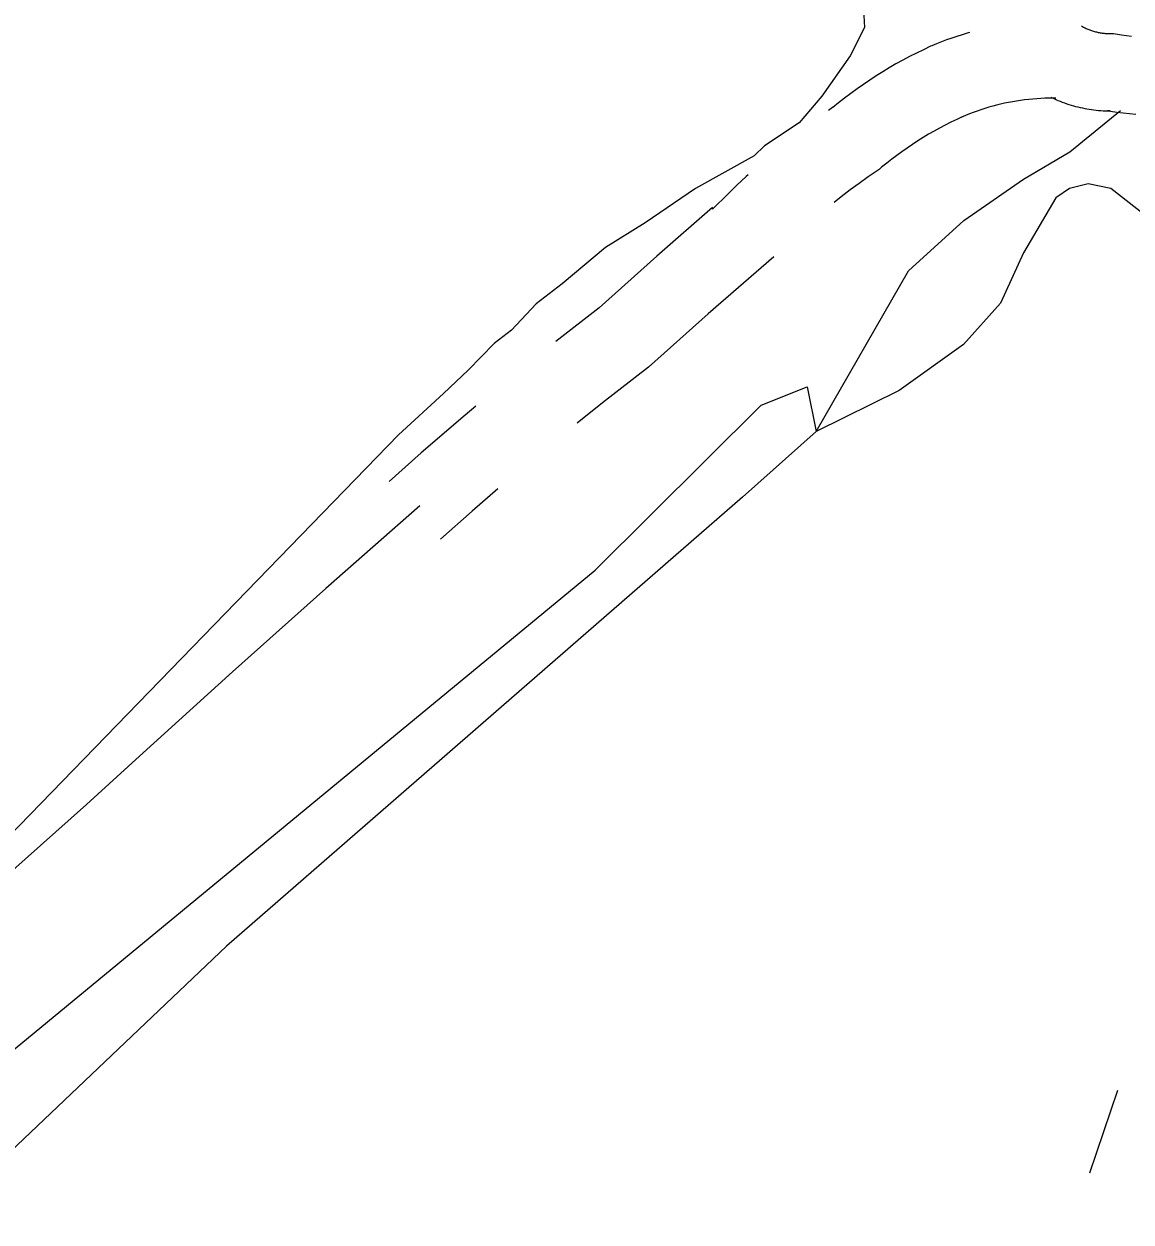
# Model space of a CAD drawing. Extents: x 3172297 to 3210190, y 958463 to 983887.
# Drawn here: x 3183827 to 3184257, y 966350.2 to 966815.6 of the extents above; entities that cross this region are included whole.
import ezdxf

# ---------------------------------------------------------------- set-up
doc = ezdxf.new("R2010")
doc.units = 0
for name, color, linetype in [('V-ROAD-CNTR', 7, 'Continuous'), ('V-SITE-VEGE', 7, 'Continuous'), ('V-TOPO-SHOR', 7, 'Continuous'), ('V-UTIL-LINE', 7, 'Continuous')]:
    doc.layers.add(name, color=color, linetype=linetype)

msp = doc.modelspace()

# ---------------------------------------------------------------- linework, layer by layer
at = {"layer": 'V-ROAD-CNTR'}
for points in [[(3184237.71, 966814.85), (3184238.14, 966814.61), (3184238.47, 966814.43), (3184238.83, 966814.24), (3184239.18, 966814.07), (3184239.52, 966813.91), (3184239.87, 966813.76), (3184240.23, 966813.6), (3184240.6, 966813.45), (3184240.95, 966813.31), (3184241.29, 966813.19), (3184241.65, 966813.06), (3184242.05, 966812.93), (3184242.41, 966812.81), (3184242.77, 966812.71), (3184243.14, 966812.61), (3184243.52, 966812.51), (3184243.92, 966812.42), (3184244.28, 966812.33), (3184244.64, 966812.26), (3184245.03, 966812.19), (3184245.41, 966812.13), (3184245.8, 966812.07), (3184246.19, 966812.02), (3184246.54, 966811.98), (3184246.93, 966811.95), (3184247.32, 966811.92), (3184247.72, 966811.89), (3184248.12, 966811.87), (3184248.47, 966811.87), (3184248.93, 966811.86), (3184250.14, 966811.86), (3184253.32, 966811.37), (3184255.24, 966811.11), (3184257.16, 966810.89)], [(3184194.4, 966812.34), (3184193.37, 966812.05), (3184191.35, 966811.45), (3184189.34, 966810.81), (3184187.34, 966810.13), (3184185.35, 966809.42), (3184183.38, 966808.68), (3184181.43, 966807.9), (3184179.56, 966807.12), (3184179.16, 966806.95), (3184176.32, 966805.62), (3184173.63, 966804.31), (3184170.96, 966802.94), (3184168.32, 966801.53), (3184165.7, 966800.08), (3184163.11, 966798.58), (3184160.55, 966797.03), (3184158, 966795.44), (3184155.49, 966793.81), (3184153.02, 966792.13), (3184150.56, 966790.41), (3184148.13, 966788.64), (3184145.74, 966786.84), (3184143.39, 966784.99), (3184141.11, 966783.14), (3184141.07, 966783.11), (3184139.46, 966782.01)], [(3184227.77, 966786.82), (3184226.72, 966786.82), (3184225.14, 966786.81), (3184223.56, 966786.76), (3184221.97, 966786.69), (3184220.39, 966786.59), (3184218.82, 966786.46), (3184217.24, 966786.3), (3184215.67, 966786.12), (3184214.1, 966785.91), (3184212.53, 966785.67), (3184210.97, 966785.4), (3184209.41, 966785.11), (3184207.85, 966784.79), (3184206.31, 966784.44), (3184204.79, 966784.07), (3184203.25, 966783.67), (3184201.72, 966783.24), (3184200.2, 966782.78), (3184198.69, 966782.3), (3184197.19, 966781.8), (3184195.7, 966781.26), (3184194.22, 966780.7), (3184192.74, 966780.12), (3184191.2, 966779.47), (3184191.38, 966779.55), (3184189.27, 966778.56), (3184187.05, 966777.47), (3184184.85, 966776.35), (3184182.66, 966775.19), (3184180.51, 966773.99), (3184178.37, 966772.75), (3184176.24, 966771.47), (3184174.15, 966770.16), (3184172.08, 966768.81), (3184170.03, 966767.42), (3184168.01, 966766), (3184166.01, 966764.55), (3184164.04, 966763.06), (3184162.09, 966761.54), (3184160.13, 966759.94), (3184159.15, 966759.13), (3184154.91, 966756.22), (3184151.37, 966753.7), (3184147.87, 966751.12), (3184144.43, 966748.48), (3184141.69, 966746.31)], [(3184225.99, 966787.13), (3184226.13, 966787.06), (3184226.95, 966786.67), (3184227.78, 966786.29), (3184228.61, 966785.94), (3184229.43, 966785.6), (3184230.28, 966785.27), (3184231.15, 966784.95), (3184232.01, 966784.65), (3184232.84, 966784.37), (3184233.71, 966784.1), (3184234.6, 966783.84), (3184235.47, 966783.6), (3184236.34, 966783.38), (3184237.2, 966783.18), (3184238.09, 966782.98), (3184239, 966782.8), (3184239.89, 966782.64), (3184240.78, 966782.49), (3184241.67, 966782.36), (3184242.56, 966782.24), (3184243.49, 966782.14), (3184244.38, 966782.05), (3184245.28, 966781.98), (3184246.18, 966781.93), (3184247.07, 966781.89), (3184248.01, 966781.87), (3184248.84, 966781.86), (3184247.85, 966781.86), (3184249.01, 966781.68), (3184251.45, 966781.35), (3184253.9, 966781.06), (3184256.35, 966780.82), (3184258.8, 966780.61)], [(3184108.23, 966757.07), (3184107.48, 966756.39), (3184103.94, 966753.05), (3184100.49, 966749.67), (3184094.49, 966743.63), (3184094.49, 966744.28), (3184072.82, 966725.46), (3184050.41, 966705.35), (3184033.54, 966692.32)], [(3184118.19, 966725.13), (3184092.68, 966702.97), (3184069.62, 966682.29), (3184051.72, 966668.45), (3184041.88, 966660.57)], [(3184002.5, 966667.09), (3183998.34, 966663.63), (3183981.31, 966648.99), (3183968.83, 966637.92)], [(3184011.1, 966635.04), (3184001.04, 966626.39), (3183988.73, 966615.47)], [(3183980.77, 966628.48), (3183944.29, 966596.31), (3183908, 966563.88), (3183871.9, 966531.22), (3183851.32, 966512.42), (3183851.32, 966512.42), (3183747.56, 966420.08), (3183730.17, 966404.29), (3183730.17, 966404.29), (3183701.93, 966378.56), (3183673.96, 966352.53), (3183660.36, 966339.68)]]:
    msp.add_lwpolyline(points, dxfattribs=at)
at = {"layer": 'V-SITE-VEGE'}
for p, q in [((3184152.51, 966830.19), (3184153.45, 966814.3)), ((3184153.45, 966814.3), (3184147.89, 966803.19)), ((3184147.89, 966803.19), (3184136.93, 966787.58)), ((3184136.93, 966787.58), (3184128.08, 966777.22)), ((3184128.08, 966777.22), (3184114.65, 966768.29)), ((3184114.65, 966768.29), (3184110.59, 966764.42)), ((3184110.59, 966764.42), (3184087.8, 966751.75)), ((3184087.8, 966751.75), (3184068.3, 966738.33)), ((3184068.3, 966738.33), (3184052.86, 966728.79)), ((3184052.86, 966728.79), (3184035.99, 966714.65)), ((3184035.99, 966714.65), (3184025.88, 966706.96)), ((3184025.88, 966706.96), (3184016.38, 966696.61)), ((3184016.38, 966696.61), (3184009.64, 966691.48)), ((3184009.64, 966691.48), (3183999.47, 966681.15)), ((3183999.47, 966681.15), (3183989.99, 966672.12)), ((3183989.99, 966672.12), (3183972.41, 966656.01)), ((3183972.41, 966656.01), (3183761.56, 966438.66))]:
    msp.add_line(p, q, dxfattribs=at)
at = {"layer": 'V-TOPO-SHOR'}
for points in [[(3184347.51, 966788.9), (3184331.42, 966781.79), (3184326.05, 966776.45), (3184302.75, 966742.58), (3184283.09, 966733.71), (3184274.16, 966731.94), (3184265.25, 966739.11), (3184249.21, 966751.64), (3184240.29, 966753.45), (3184233.14, 966751.68), (3184227.78, 966748.13), (3184215.22, 966726.73), (3184206.25, 966707.11), (3184191.92, 966691.08), (3184166.88, 966673.28), (3184134.7, 966657.29)], [(3184134.7, 966657.29), (3184170.57, 966719.7), (3184192.04, 966739.29), (3184215.29, 966755.3), (3184233.18, 966765.97), (3184252.86, 966781.99)], [(3183408.15, 966022.85), (3183798.35, 966396.88), (3184048.86, 966603.4), (3184113.3, 966667.52), (3184131.18, 966674.62), (3184134.7, 966657.29), (3184106.07, 966631.83), (3183905.65, 966457.32), (3183748.13, 966307.72)]]:
    msp.add_lwpolyline(points, dxfattribs=at)
at = {"layer": 'V-UTIL-LINE'}
msp.add_lwpolyline([(3184251.76, 966401.36), (3184240.87, 966369.15)], dxfattribs=at)

doc.saveas('drawing.dxf')
